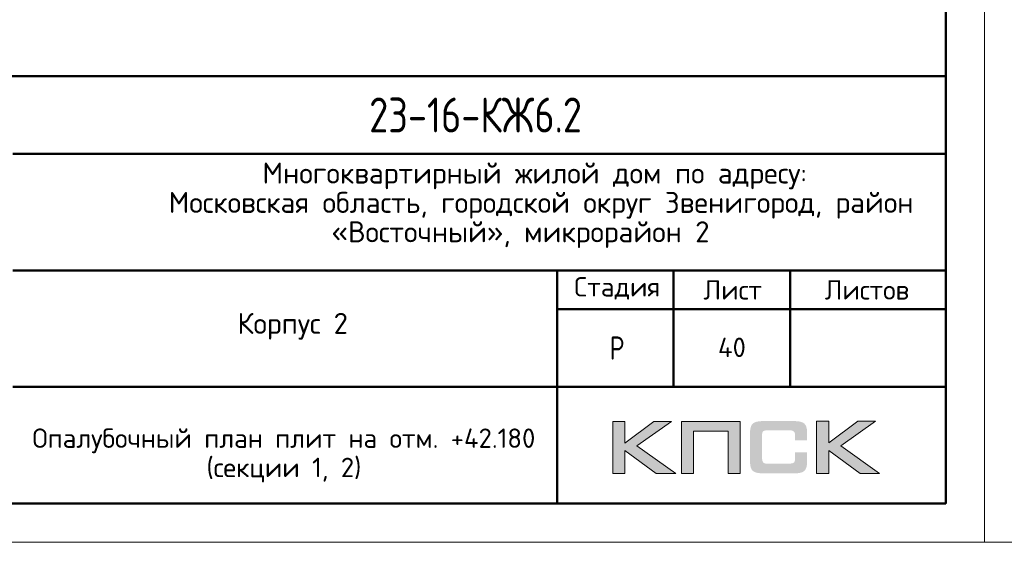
# Model space of a CAD drawing. Header units: millimetres. Extents: x 40580 to 1930067, y -240640 to 81020.
# Tile 605 of 656: x 1532937 to 1545604, y -239550 to -232821. Entities that reach past the tile are written whole.
import ezdxf

# ---------------------------------------------------------------- set-up
doc = ezdxf.new("R2010")
doc.units = ezdxf.units.MM
doc.layers.add('Standard', color=7, linetype='Continuous', lineweight=25)
doc.styles.add('GOST 2.304', font='isocpeur.ttf', dxfattribs={"width": 0.8})
doc.styles.add('ISOCPEUR', font='isocpeur.ttf')

msp = doc.modelspace()

# ---------------------------------------------------------------- hatches: boundary and pattern name
h = msp.add_hatch(color=256)
h.paths.add_polyline_path([(1541322.9, -237992.8), (1541095.4, -237992.8), (1540723.4, -238272.9), (1540723.4, -237992.8), (1540565.7, -237992.8), (1540565.7, -238664.9), (1540723.4, -238664.9), (1540723.4, -238369.7), (1541125.8, -238664.9), (1541377.5, -238664.9), (1540876.9, -238309.5)])
h.paths.add_polyline_path([(1541605.7, -238119.4), (1542051, -238119.4), (1542051, -238664.9), (1542207.3, -238664.9), (1542207.3, -237992.8), (1542040.7, -237992.8), (1541449.5, -237992.8), (1541449.5, -238151.8), (1541449.5, -238664.9), (1541605.7, -238664.9)])
h.paths.add_polyline_path([(1543345.5, -237989.4), (1543187.8, -237989.4), (1543187.8, -238662.2), (1543345.5, -238662.2), (1543345.5, -238366.2), (1543747.9, -238662.2), (1543999.6, -238662.2), (1543499, -238306), (1543945, -237989.4), (1543718.2, -237989.4), (1543345.5, -238269.4)])
msp.add_hatch(color=256).paths.add_polyline_path([(1543056.4, -238064), (1543054.4, -238056.4), (1543051.6, -238050.2), (1543048.1, -238044), (1543044.7, -238037.8), (1543041.2, -238032.9), (1543037.1, -238028.1), (1543032.9, -238023.2), (1543028.8, -238019.1), (1543023.2, -238015.6), (1543017.7, -238011.5), (1543011.5, -238008), (1543004.6, -238005.3), (1542997.7, -238002.5), (1542990.1, -237999.7), (1542982.4, -237997.7), (1542964.5, -237994.2), (1542945.1, -237991.4), (1542923.7, -237990), (1542900.2, -237989.4), (1542499.1, -237989.4), (1542475.6, -237990), (1542454.9, -237991.4), (1542434.8, -237994.2), (1542417.5, -237997.7), (1542409.2, -238000.4), (1542401.6, -238002.5), (1542394.7, -238005.3), (1542388.5, -238008.7), (1542382.2, -238011.5), (1542376, -238015.6), (1542371.2, -238019.1), (1542366.3, -238023.2), (1542362.2, -238028.1), (1542358.7, -238032.9), (1542354.6, -238037.8), (1542351.1, -238044), (1542348.4, -238050.2), (1542345.6, -238057.1), (1542342.8, -238064), (1542340.8, -238071.6), (1542337.3, -238088.2), (1542334.5, -238106.2), (1542332.5, -238126.3), (1542332.5, -238148.4), (1542332.5, -238502.4), (1542332.5, -238524.6), (1542334.5, -238544.6), (1542337.3, -238563.3), (1542340.8, -238579.9), (1542342.8, -238587.5), (1542345.6, -238594.4), (1542348.4, -238601.3), (1542351.1, -238607.5), (1542354.6, -238613.1), (1542358.7, -238618.6), (1542362.2, -238623.4), (1542366.3, -238628.3), (1542371.2, -238632.4), (1542376.7, -238635.9), (1542382.2, -238639.3), (1542388.5, -238642.8), (1542394.7, -238646.3), (1542402.3, -238648.3), (1542409.2, -238651.1), (1542417.5, -238653.2), (1542434.8, -238657.3), (1542454.9, -238659.4), (1542476.3, -238661.5), (1542499.1, -238662.2), (1542900.2, -238662.2), (1542923.7, -238661.5), (1542945.1, -238660.1), (1542964.5, -238657.3), (1542981.8, -238653.9), (1542990.1, -238651.1), (1542997.7, -238649), (1543004.6, -238646.3), (1543011.5, -238642.8), (1543017.7, -238640), (1543023.2, -238635.9), (1543028.8, -238632.4), (1543032.9, -238628.3), (1543037.1, -238624.1), (1543041.2, -238618.6), (1543044.7, -238613.8), (1543048.1, -238607.5), (1543051.6, -238601.3), (1543054.4, -238595.1), (1543056.4, -238587.5), (1543059.2, -238579.9), (1543062.7, -238563.3), (1543065.4, -238545.3), (1543066.8, -238524.6), (1543067.5, -238502.4), (1543067.5, -238391.1), (1542910.5, -238391.1), (1542910.5, -238481.7), (1542910.5, -238487.9), (1542909.8, -238494.1), (1542908.5, -238499.7), (1542907.1, -238505.2), (1542905, -238510), (1542902.9, -238514.2), (1542900.2, -238518.3), (1542896.7, -238521.8), (1542893.2, -238525.2), (1542889.1, -238528), (1542884.3, -238530.1), (1542879.4, -238532.2), (1542874.6, -238533.5), (1542868.4, -238534.2), (1542862.1, -238534.9), (1542855.9, -238535.6), (1542532.3, -238535.6), (1542526.8, -238534.9), (1542521.9, -238534.2), (1542517.8, -238532.2), (1542513.6, -238530.1), (1542509.5, -238527.3), (1542506, -238524.6), (1542502.6, -238521.1), (1542499.8, -238516.9), (1542497, -238512.8), (1542495, -238508.6), (1542492.9, -238503.8), (1542491.5, -238499), (1542489.4, -238489.3), (1542488.7, -238479.6), (1542488.7, -238156.7), (1542488.7, -238151.2), (1542489.4, -238145.6), (1542490.8, -238140.8), (1542492.2, -238135.9), (1542493.6, -238131.8), (1542495.6, -238128.3), (1542498.4, -238124.9), (1542501.2, -238121.4), (1542504.6, -238118.7), (1542508.1, -238115.9), (1542512.2, -238113.8), (1542516.4, -238112.4), (1542521.2, -238111.1), (1542526.1, -238110.4), (1542531.6, -238109.7), (1542537.1, -238109.7), (1542855.9, -238109.7), (1542862.1, -238109.7), (1542868.4, -238110.4), (1542873.9, -238111.7), (1542878.7, -238113.1), (1542883.6, -238115.2), (1542888.4, -238117.3), (1542892.6, -238120.7), (1542896, -238123.5), (1542899.5, -238127.6), (1542902.2, -238131.8), (1542905, -238135.9), (1542907.1, -238140.8), (1542908.5, -238145.6), (1542909.8, -238151.2), (1542910.5, -238157.4), (1542910.5, -238163.6), (1542910.5, -238237.6), (1543067.5, -238237.6), (1543067.5, -238148.4), (1543066.8, -238126.3), (1543065.4, -238106.2), (1543062.7, -238088.2), (1543058.5, -238071.6)])

# ---------------------------------------------------------------- linework, layer by layer
at = {"lineweight": 0}
for points in [[(1540565.7, -238664.9), (1540565.7, -237992.8), (1540723.4, -237992.8), (1540723.4, -238272.9), (1541095.4, -237992.8), (1541322.9, -237992.8), (1540876.9, -238309.5), (1541377.5, -238664.9), (1541125.8, -238664.9), (1540723.4, -238369.7), (1540723.4, -238664.9), (1540565.7, -238664.9)], [(1541605.7, -238664.9), (1541605.7, -238119.4), (1542051, -238119.4), (1542051, -238664.9), (1542207.3, -238664.9), (1542207.3, -237992.8), (1542040.7, -237992.8), (1541449.5, -237992.8), (1541449.5, -238151.8), (1541449.5, -238664.9), (1541605.7, -238664.9)], [(1543187.8, -238662.2), (1543187.8, -237989.4), (1543345.5, -237989.4), (1543345.5, -238269.4), (1543718.2, -237989.4), (1543945, -237989.4), (1543499, -238306), (1543999.6, -238662.2), (1543747.9, -238662.2), (1543345.5, -238366.2), (1543345.5, -238662.2), (1543187.8, -238662.2)]]:
    msp.add_lwpolyline(points, close=True, dxfattribs=at)
at = {"layer": 'Standard', "color": 7, "linetype": 'Continuous', "lineweight": 50, "transparency": 33554687}
for p, q in [((1526350, -233549.8), (1544850, -233549.8)), ((1532850, -234549.8), (1544850, -234549.8)), ((1532850, -236049.8), (1544850, -236049.8)), ((1539850, -237549.8), (1539850, -236049.8)), ((1541350, -237549.8), (1541350, -236049.8)), ((1542850, -237549.8), (1542850, -236049.8)), ((1539850, -236549.8), (1544850, -236549.8)), ((1532850, -237549.8), (1544850, -237549.8)), ((1539850, -239049.8), (1539850, -237549.8)), ((1539850, -239049.8), (1539850, -237549.8))]:
    msp.add_line(p, q, dxfattribs=at)
at = {"layer": 'Standard', "color": 7, "linetype": 'Continuous', "lineweight": 25, "transparency": 33554687}
for p, q in [((1544850, -239049.8), (1544850, -233549.8)), ((1526350, -239049.8), (1544850, -239049.8)), ((1526350, -239049.8), (1544850, -239049.8)), ((1526350, -239049.8), (1544850, -239049.8))]:
    msp.add_line(p, q, dxfattribs=at)
at = {"layer": 'Standard', "color": 7, "linetype": 'Continuous', "lineweight": 13, "transparency": 33554687}
for points in [[(1503350, -239549.7), (1545350, -239549.7), (1545350, -209849.7), (1503350, -209849.7), (1503350, -239549.7)], [(1545350, -239549.7), (1587350, -239549.7), (1587350, -209849.7), (1545350, -209849.7), (1545350, -239549.7)]]:
    msp.add_lwpolyline(points, close=True, dxfattribs=at)
at = {"layer": 'Standard', "color": 7, "linetype": 'Continuous', "lineweight": 50, "transparency": 33554687}
msp.add_lwpolyline([(1505350, -210349.7), (1544850, -210349.7), (1544850, -239049.7), (1505350, -239049.7), (1505350, -210349.7)], close=True, dxfattribs=at)

# ---------------------------------------------------------------- texts
at = {"layer": 'Standard', "color": 7, "linetype": 'Continuous', "lineweight": 50, "transparency": 33554687, "insert": (1537432.5, -234274.7), "char_height": 450, "width": 3070.526, "attachment_point": 7, "style": 'GOST 2.304'}
msp.add_mtext('23-16-КЖ6.2', dxfattribs=at)
at = {"layer": 'Standard', "color": 7, "linetype": 'Continuous', "lineweight": 25, "transparency": 33554687, "attachment_point": 7, "style": 'ISOCPEUR'}
for s, insert, char_height, width in [('Многоквартирный\\~жилой\\~дом\\~по\\~адресу:\\~', (1536060, -235004.7), 270, 5717.08), ('Московская\\~область,\\~городской\\~округ\\~Звенигород,\\~район\\~', (1534854, -235382.7), 270, 8136.208), ('«Восточный»,\\~микрорайон\\~2', (1536946.5, -235760.7), 270, 3952.828), ('Стадия', (1540070.5, -236425), 250, 1031.116), ('Лист', (1541733.6, -236425), 250, 782.227), ('Листов', (1543292.8, -236425), 250, 1066.51), ('Корпус\\~2', (1535738, -236939.8), 270, 1362.881), ('\\W0.77;Р', (1540527, -237199.8), 300, 262.925)]:
    msp.add_mtext(s, dxfattribs=dict(at, insert=insert, char_height=char_height, width=width))
at = {"layer": 'Standard', "color": 7, "linetype": 'Continuous', "lineweight": 13, "transparency": 33554687, "insert": (1542100, -237039.8), "char_height": 250, "width": 485.294, "attachment_point": 5, "style": 'ISOCPEUR'}
msp.add_mtext('\\A1;{\\fISOCPEUR|i0|b0;\\H250.000000;\\W1.000000;\\C7;40}\\P', dxfattribs=at)
at = {"layer": 'Standard', "color": 7, "linetype": 'Continuous', "lineweight": 25, "transparency": 33554687, "insert": (1536336, -238084), "char_height": 250, "width": 6391.875, "attachment_point": 2, "line_spacing_factor": 0.903614, "style": 'ISOCPEUR'}
msp.add_mtext('Опалубочный план плит на отм. +42.180 \\P(секции 1, 2)', dxfattribs=at)

doc.saveas('drawing.dxf')
